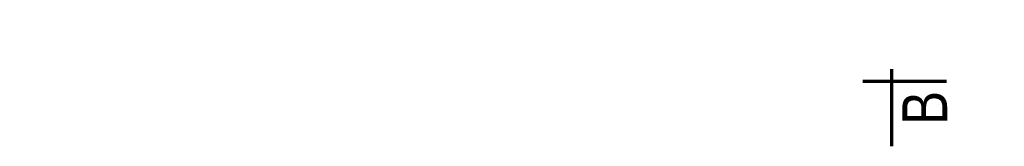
# Model space of a CAD drawing. Header units: millimetres. Extents: x -96593 to 66336, y -23969 to 7139.
# Tile 575 of 656: x -16266 to -14894, y -42 to 135. Entities that reach past the tile are written whole.
import ezdxf

# ---------------------------------------------------------------- set-up
doc = ezdxf.new("R2010")
doc.units = ezdxf.units.MM
for name, color, linetype, lineweight in [('BA_txs', 2, 'Continuous', 18), ('mm_punktwstawienia', 1, 'Continuous', 50), ('PG_WIDOKOWE_CIENKIE', 1, 'Continuous', 18)]:
    doc.layers.add(name, color=color, linetype=linetype, lineweight=lineweight)
doc.styles.add('BIKTS', font='bikromsw.shx', dxfattribs={"width": 0.85})
doc.styles.get("Standard").update_dxf_attribs({"font": 'arial.ttf'})

# ---------------------------------------------------------------- blocks, each defined once
blk = doc.blocks.new('A$C2E197AD3')
at = {"layer": 'PG_WIDOKOWE_CIENKIE', "color": 252, "lineweight": 70}
for p, q in [((511.9, 2450.8), (511.9, 2342.8)), ((588.4, 2433.3), (471.9, 2433.3))]:
    blk.add_line(p, q, dxfattribs=at)
at = {"layer": 'BA_txs', "color": 252, "style": 'BIKTS', "width": 0.85}
blk.add_text('B', height=62.5, rotation=90, dxfattribs=at).set_placement((589.4, 2372.8))
blk = doc.blocks.new('A$C183B27A1')
at = {"layer": 'BA_txs', "color": 252, "insert": (-761.3, 2674.6), "char_height": 50, "attachment_point": 1}
blk.add_mtext_dynamic_manual_height_columns('\\pi1062.77995;KLATKA BC', width=2501.992, gutter_width=12.5, heights=[0], dxfattribs=at)

msp = doc.modelspace()

# ---------------------------------------------------------------- block references
at = {"layer": 'mm_punktwstawienia', "lineweight": 60}
for name, p in [('A$C2E197AD3', (-15563.3, -2384.8)), ('A$C183B27A1', (-28942.3, -2539.7))]:
    msp.add_blockref(name, p, dxfattribs=at)

# ---------------------------------------------------------------- texts
at = {"layer": 'BA_txs', "color": 252, "style": 'BIKTS', "width": 0.85}
msp.add_text('B', height=62.5, rotation=90, dxfattribs=at).set_placement((-14973.9, -12))

doc.saveas('drawing.dxf')
